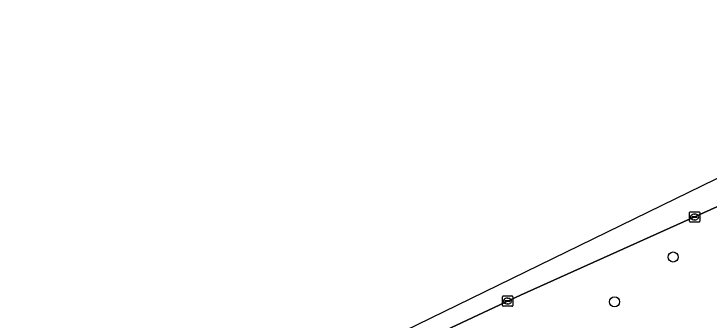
# Model space of a CAD drawing. Extents: x 162879 to 165540, y 384011 to 385181.
# Drawn here: x 164097.3 to 164164.9, y 384942 to 384971.8 of the extents above; entities that cross this region are included whole.
import ezdxf

# ---------------------------------------------------------------- set-up
doc = ezdxf.new("R2010")
doc.units = 0
for name, color, linetype in [('IMGEO_Berm_groen', 7, 'Continuous'), ('IMGEO_Boom', 7, 'Continuous'), ('IMGEO_Kolk', 7, 'Continuous'), ('IMGEO_Rijbaan_regionaal_gesloten', 7, 'Continuous')]:
    doc.layers.add(name, color=color, linetype=linetype)

msp = doc.modelspace()

# ---------------------------------------------------------------- linework, layer by layer
at = {"layer": 'IMGEO_Berm_groen'}
msp.add_lwpolyline([(164192.181, 384964.916), (164146.558, 384944.405), (164118.056, 384931.016), (164076.715, 384911.005), (164028.426, 384886.323), (164000, 384871.062), (163992.463, 384866.708), (163979.889, 384859.859), (163965.351, 384851.941), (163853.532, 384790.429)], dxfattribs=at)
at = {"layer": 'IMGEO_Boom'}
for centre in [(164161.405, 384948.106), (164155.709, 384943.741)]:
    msp.add_circle(centre, 0.489, dxfattribs=at)
at = {"layer": 'IMGEO_Kolk'}
for p, q in [((164162.99, 384951.582), (164162.99, 384952.434)), ((164163.065, 384952.508), (164163.917, 384952.508)), ((164163.478, 384952.288), (164163.503, 384952.288)), ((164163.991, 384952.434), (164163.991, 384951.582)), ((164163.917, 384951.508), (164163.065, 384951.508)), ((164163.249, 384952.002), (164163.249, 384952.014)), ((164163.687, 384951.965), (164163.289, 384951.965)), ((164163.292, 384952.051), (164163.69, 384952.051)), ((164163.501, 384951.728), (164163.476, 384951.728)), ((164163.733, 384952.014), (164163.733, 384952.002)), ((164144.798, 384943.389), (164144.798, 384944.241)), ((164144.873, 384944.315), (164145.725, 384944.315)), ((164145.286, 384944.095), (164145.311, 384944.095)), ((164145.799, 384944.241), (164145.799, 384943.389)), ((164145.057, 384943.809), (164145.057, 384943.821)), ((164145.495, 384943.772), (164145.097, 384943.772)), ((164145.1, 384943.858), (164145.498, 384943.858)), ((164145.309, 384943.535), (164145.284, 384943.535)), ((164145.541, 384943.821), (164145.541, 384943.809)), ((164145.725, 384943.315), (164144.873, 384943.315))]:
    msp.add_line(p, q, dxfattribs=at)
for points in [[(164162.99, 384951.582), (164162.99, 384952.434)], [(164163.065, 384952.508), (164163.917, 384952.508)], [(164163.991, 384952.434), (164163.991, 384951.582)], [(164163.917, 384951.508), (164163.065, 384951.508)], [(164144.798, 384943.389), (164144.798, 384944.241)], [(164144.873, 384944.315), (164145.725, 384944.315)], [(164145.799, 384944.241), (164145.799, 384943.389)], [(164145.725, 384943.315), (164144.873, 384943.315)]]:
    msp.add_lwpolyline(points, dxfattribs=at)
for centre, radius, start, end in [((164163.067, 384952.432), 0.0765, 91.55205, 178.44795), ((164163.067, 384952.432), 0.0765, 91.55205, 178.44795), ((164163.915, 384952.432), 0.0765, 1.55205, 88.44795), ((164163.915, 384952.432), 0.0765, 1.55205, 88.44795), ((164163.067, 384951.584), 0.0765, 181.55205, 268.44795), ((164163.067, 384951.584), 0.0765, 181.55205, 268.44795), ((164163.289, 384952.011), 0.0403, 85.87752, 175.75265), ((164163.286, 384952.001), 0.0366, 178.93798, 274.71019), ((164163.69, 384952.008), 0.043, 264.86636, 352.45326), ((164163.694, 384952.013), 0.0386, 1.73085, 96.63898), ((164163.915, 384951.584), 0.0765, 271.55205, 358.44795), ((164163.915, 384951.584), 0.0765, 271.55205, 358.44795), ((164144.875, 384944.239), 0.0765, 91.55205, 178.44795), ((164144.875, 384944.239), 0.0765, 91.55205, 178.44795), ((164145.723, 384944.239), 0.0765, 1.55205, 88.44795), ((164145.723, 384944.239), 0.0765, 1.55205, 88.44795), ((164144.875, 384943.391), 0.0765, 181.55205, 268.44795), ((164144.875, 384943.391), 0.0765, 181.55205, 268.44795), ((164145.097, 384943.818), 0.0403, 85.87752, 175.75265), ((164145.094, 384943.808), 0.0366, 178.93798, 274.71019), ((164145.498, 384943.815), 0.043, 264.86636, 352.45326), ((164145.502, 384943.82), 0.0386, 1.73085, 96.63898), ((164145.723, 384943.391), 0.0765, 271.55205, 358.44795), ((164145.723, 384943.391), 0.0765, 271.55205, 358.44795)]:
    msp.add_arc(centre, radius, start, end, dxfattribs=at)
for centre, major_axis, ratio, start_param, end_param in [((164163.477, 384952.008), (-0.387, 0.002), 0.722429, 4.712389, 7.853982), ((164163.502, 384952.008), (-0.39, 0.002), 0.717154, 1.570796, 4.712389), ((164145.285, 384943.815), (-0.387, 0.002), 0.722429, 4.712389, 7.853982), ((164145.31, 384943.815), (-0.39, 0.002), 0.717154, 1.570796, 4.712389)]:
    msp.add_ellipse(centre, major_axis=major_axis, ratio=ratio, start_param=start_param, end_param=end_param, dxfattribs=at)
at = {"layer": 'IMGEO_Rijbaan_regionaal_gesloten'}
msp.add_lwpolyline([(163834.886, 384781.879), (163835.792, 384780.313), (163853.532, 384790.429), (163965.351, 384851.941), (163979.889, 384859.859), (163992.463, 384866.708), (164000, 384871.062), (164028.426, 384886.323), (164076.715, 384911.005), (164118.056, 384931.016), (164146.558, 384944.405), (164192.181, 384964.916), (164201.656, 384969.026), (164204.447, 384970.197), (164203.632, 384971.767), (164196.428, 384968.85), (164173.473, 384959.556), (164139.093, 384942.782), (164031.014, 384890.049)], close=True, dxfattribs=at)

doc.saveas('drawing.dxf')
